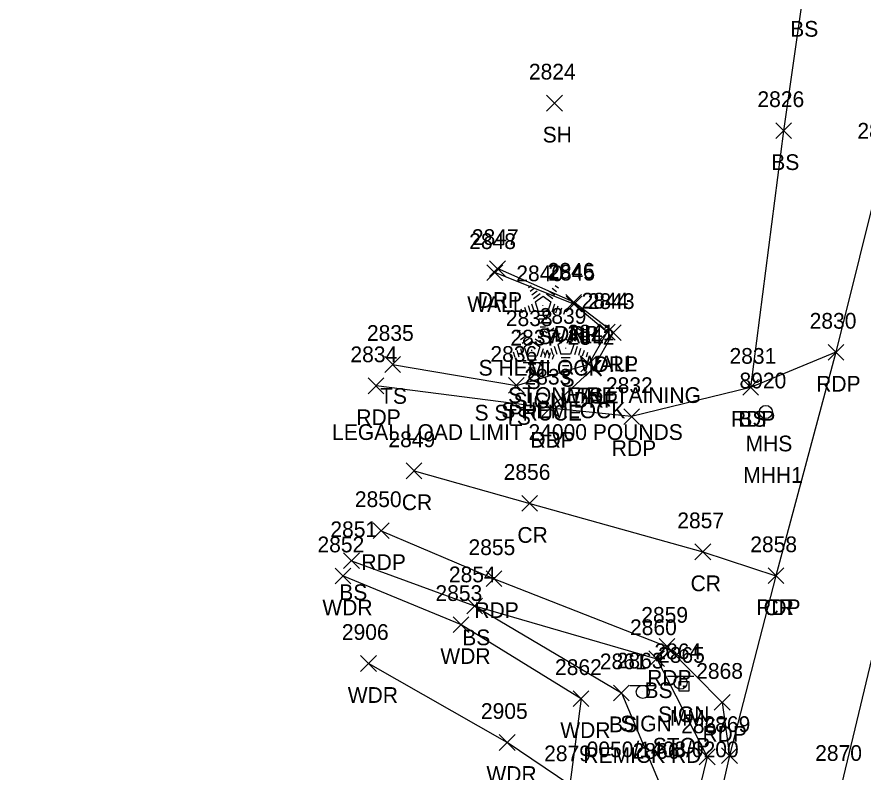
# Model space of a CAD drawing. Extents: x 1678863 to 1683592, y 407783 to 418211.
# Drawn here: x 1680349.6 to 1680457.2, y 415105 to 415200.9 of the extents above; entities that cross this region are included whole.
import ezdxf

# ---------------------------------------------------------------- set-up
doc = ezdxf.new("R2010")
doc.units = 0
for name, color, linetype in [('L_A', 7, 'Continuous'), ('L_C', 7, 'Continuous'), ('L_I', 7, 'Continuous'), ('L_TIC', 7, 'Continuous'), ('LAWA', 7, 'Continuous'), ('LELB', 7, 'Continuous'), ('LTC', 7, 'Continuous'), ('LW', 7, 'Continuous'), ('P_A', 7, 'Continuous'), ('P_I', 7, 'Continuous'), ('P_TIC', 7, 'Continuous'), ('PET', 7, 'Continuous'), ('PRC', 7, 'Continuous'), ('R_A', 7, 'Continuous'), ('R_I', 7, 'Continuous'), ('R_TIC', 7, 'Continuous'), ('RDP', 7, 'Continuous'), ('S_A', 7, 'Continuous'), ('S_C', 7, 'Continuous'), ('S_I', 7, 'Continuous'), ('SRM', 7, 'Continuous'), ('SSGN', 7, 'Continuous'), ('U_A', 7, 'Continuous'), ('U_C', 7, 'Continuous'), ('U_I', 7, 'Continuous'), ('USMH', 7, 'Continuous')]:
    doc.layers.add(name, color=color, linetype=linetype)

msp = doc.modelspace()

# ---------------------------------------------------------------- linework, layer by layer
at = {"layer": 'L_TIC'}
for points in [[(1680416.94, 415188.97), (1680418.94, 415190.97)], [(1680418.94, 415188.97), (1680416.94, 415190.97)], [(1680446.06, 415185.47), (1680448.06, 415187.47)], [(1680448.06, 415185.47), (1680446.06, 415187.47)], [(1680409.35, 415167.43), (1680411.35, 415169.43)], [(1680411.35, 415167.43), (1680409.35, 415169.43)], [(1680419.41, 415163.43), (1680421.41, 415165.43)], [(1680421.41, 415163.43), (1680419.41, 415165.43)], [(1680423.64, 415159.87), (1680425.64, 415161.87)], [(1680425.64, 415159.87), (1680423.64, 415161.87)], [(1680396.35, 415155.76), (1680398.35, 415157.76)], [(1680398.35, 415155.76), (1680396.35, 415157.76)], [(1680421.29, 415155.81), (1680423.29, 415157.81)], [(1680423.29, 415155.81), (1680421.29, 415157.81)], [(1680421.29, 415155.81), (1680423.29, 415157.81)], [(1680423.29, 415155.81), (1680421.29, 415157.81)], [(1680412.1, 415153.1), (1680414.1, 415155.1)], [(1680414.1, 415153.1), (1680412.1, 415155.1)], [(1680441.88, 415152.85), (1680443.88, 415154.85)], [(1680443.88, 415152.85), (1680441.88, 415154.85)], [(1680391.13, 415130.82), (1680393.13, 415132.82)], [(1680393.13, 415130.82), (1680391.13, 415132.82)], [(1680390.06, 415128.89), (1680392.06, 415130.89)], [(1680392.06, 415128.89), (1680390.06, 415130.89)], [(1680406.77, 415125.08), (1680408.77, 415127.08)], [(1680408.77, 415125.08), (1680406.77, 415127.08)], [(1680406.77, 415125.08), (1680408.77, 415127.08)], [(1680408.77, 415125.08), (1680406.77, 415127.08)], [(1680405.06, 415122.71), (1680407.06, 415124.71)], [(1680407.06, 415122.71), (1680405.06, 415124.71)], [(1680429.94, 415118.37), (1680431.94, 415120.37)], [(1680431.94, 415118.37), (1680429.94, 415120.37)], [(1680393.29, 415117.76), (1680395.29, 415119.76)], [(1680395.29, 415117.76), (1680393.29, 415119.76)], [(1680425.44, 415114.03), (1680427.44, 415116.03)], [(1680427.44, 415114.03), (1680425.44, 415116.03)], [(1680420.31, 415113.3), (1680422.31, 415115.3)], [(1680422.31, 415113.3), (1680420.31, 415115.3)], [(1680410.92, 415107.72), (1680412.92, 415109.72)], [(1680412.92, 415107.72), (1680410.92, 415109.72)], [(1680436.35, 415105.9), (1680438.35, 415107.9)], [(1680438.35, 415105.9), (1680436.35, 415107.9)]]:
    msp.add_lwpolyline(points, dxfattribs=at)
at = {"layer": 'LAWA'}
msp.add_lwpolyline([(1680391.06, 415129.89), (1680406.06, 415123.71), (1680421.31, 415114.3), (1680419.89, 415103.34), (1680411.92, 415108.72), (1680394.29, 415118.76)], dxfattribs=at)
at = {"layer": 'LELB'}
for points in [[(1680483.23, 415279.84), (1680480.96, 415267.94), (1680475.91, 415249.8), (1680449.47, 415203.41), (1680447.06, 415186.47), (1680442.88, 415153.85)], [(1680397.35, 415156.76), (1680413.1, 415154.1), (1680422.29, 415156.81)], [(1680392.13, 415131.82), (1680407.77, 415126.08), (1680430.94, 415119.37), (1680437.35, 415106.9), (1680425.62, 415058.9), (1680415.34, 415053.11)], [(1680407.77, 415126.08), (1680426.44, 415115.03), (1680431.25, 415103.65)]]:
    msp.add_lwpolyline(points, dxfattribs=at)
at = {"layer": 'LTC'}
for p, q in [((1680414.62, 415166.55), (1680414.98, 415166.81)), ((1680414.83, 415166.08), (1680415.36, 415166.47)), ((1680415.04, 415165.62), (1680415.75, 415166.13)), ((1680417.65, 415166.44), (1680418.2, 415166.04)), ((1680418.02, 415166.79), (1680418.44, 415166.48)), ((1680415.25, 415165.15), (1680416.13, 415165.79)), ((1680415.48, 415164.7), (1680416.49, 415165.43)), ((1680416.49, 415165.43), (1680417.48, 415164.71)), ((1680416.91, 415165.74), (1680417.72, 415165.16)), ((1680417.28, 415166.09), (1680417.96, 415165.6)), ((1680414.11, 415164.04), (1680414.32, 415163.39)), ((1680414.57, 415164.26), (1680414.84, 415163.43)), ((1680415.02, 415164.48), (1680415.35, 415163.46)), ((1680415.48, 415164.7), (1680415.86, 415163.5)), ((1680417.48, 415164.71), (1680417.09, 415163.5)), ((1680417.92, 415164.44), (1680417.58, 415163.4)), ((1680418.37, 415164.18), (1680418.08, 415163.3)), ((1680413.66, 415163.83), (1680413.81, 415163.36)), ((1680417.09, 415163.5), (1680415.86, 415163.5)), ((1680417.06, 415163), (1680415.91, 415163)), ((1680418.81, 415163.93), (1680418.57, 415163.21)), ((1680419.26, 415163.68), (1680419.07, 415163.11)), ((1680416.97, 415162.5), (1680415.98, 415162.5)), ((1680416.89, 415162), (1680416.06, 415162)), ((1680413.2, 415160.85), (1680413.56, 415161.11)), ((1680413.41, 415160.38), (1680413.94, 415160.77)), ((1680416.8, 415161.5), (1680416.13, 415161.5)), ((1680416.23, 415160.74), (1680416.78, 415160.34)), ((1680416.6, 415161.09), (1680417.02, 415160.79)), ((1680417.52, 415161.14), (1680417.87, 415161.4)), ((1680417.72, 415160.67), (1680418.25, 415161.06)), ((1680417.93, 415160.21), (1680418.64, 415160.72)), ((1680420.54, 415161.03), (1680421.09, 415160.63)), ((1680420.91, 415161.38), (1680421.33, 415161.08)), ((1680413.62, 415159.92), (1680414.33, 415160.43)), ((1680413.83, 415159.45), (1680414.71, 415160.09)), ((1680414.06, 415159), (1680415.07, 415159.73)), ((1680415.07, 415159.73), (1680416.07, 415159.01)), ((1680415.49, 415160.04), (1680416.3, 415159.46)), ((1680415.86, 415160.39), (1680416.54, 415159.9)), ((1680418.14, 415159.74), (1680419.02, 415160.38)), ((1680418.37, 415159.29), (1680419.38, 415160.02)), ((1680419.38, 415160.02), (1680420.38, 415159.3)), ((1680419.8, 415160.34), (1680420.61, 415159.75)), ((1680420.17, 415160.68), (1680420.85, 415160.19)), ((1680413.6, 415158.78), (1680413.93, 415157.76)), ((1680414.06, 415159), (1680414.45, 415157.8)), ((1680416.07, 415159.01), (1680415.68, 415157.8)), ((1680416.5, 415158.74), (1680416.17, 415157.7)), ((1680417, 415158.64), (1680417.21, 415157.98)), ((1680417.46, 415158.85), (1680417.73, 415158.02)), ((1680417.91, 415159.07), (1680418.24, 415158.05)), ((1680418.37, 415159.29), (1680418.76, 415158.09)), ((1680420.38, 415159.3), (1680419.99, 415158.09)), ((1680420.81, 415159.03), (1680420.48, 415157.99)), ((1680421.26, 415158.78), (1680420.97, 415157.89)), ((1680412.24, 415158.13), (1680412.39, 415157.66)), ((1680412.69, 415158.35), (1680412.9, 415157.69)), ((1680413.15, 415158.56), (1680413.42, 415157.73)), ((1680415.68, 415157.8), (1680414.45, 415157.8)), ((1680416.55, 415158.42), (1680416.7, 415157.95)), ((1680416.95, 415158.49), (1680416.66, 415157.6)), ((1680417.39, 415158.24), (1680417.16, 415157.51)), ((1680417.84, 415157.99), (1680417.65, 415157.41)), ((1680419.99, 415158.09), (1680418.76, 415158.09)), ((1680419.95, 415157.59), (1680418.8, 415157.59)), ((1680421.7, 415158.53), (1680421.47, 415157.8)), ((1680422.15, 415158.28), (1680421.96, 415157.7)), ((1680415.64, 415157.3), (1680414.49, 415157.3)), ((1680415.55, 415156.8), (1680414.57, 415156.8)), ((1680419.86, 415157.09), (1680418.88, 415157.09)), ((1680419.78, 415156.59), (1680418.95, 415156.59)), ((1680415.47, 415156.3), (1680414.64, 415156.3)), ((1680415.39, 415155.8), (1680414.71, 415155.8)), ((1680419.7, 415156.09), (1680419.02, 415156.09))]:
    msp.add_line(p, q, dxfattribs=at)
at = {"layer": 'LW'}
msp.add_lwpolyline([(1680422.29, 415156.81), (1680424.64, 415160.87), (1680420.41, 415164.43), (1680410.35, 415168.43)], dxfattribs=at)
at = {"layer": 'P_TIC'}
for points in [[(1680452.72, 415157.31), (1680454.72, 415159.31)], [(1680454.72, 415157.31), (1680452.72, 415159.31)], [(1680452.72, 415157.31), (1680454.72, 415159.31)], [(1680454.72, 415157.31), (1680452.72, 415159.31)], [(1680394.25, 415153.05), (1680396.25, 415155.05)], [(1680396.25, 415153.05), (1680394.25, 415155.05)], [(1680441.88, 415152.85), (1680443.88, 415154.85)], [(1680443.88, 415152.85), (1680441.88, 415154.85)], [(1680416.38, 415150.2), (1680418.38, 415152.2)], [(1680418.38, 415150.2), (1680416.38, 415152.2)], [(1680426.74, 415149.13), (1680428.74, 415151.13)], [(1680428.74, 415149.13), (1680426.74, 415151.13)], [(1680399.09, 415142.25), (1680401.09, 415144.25)], [(1680401.09, 415142.25), (1680399.09, 415144.25)], [(1680413.79, 415138.1), (1680415.79, 415140.1)], [(1680415.79, 415138.1), (1680413.79, 415140.1)], [(1680394.9, 415134.64), (1680396.9, 415136.64)], [(1680396.9, 415134.64), (1680394.9, 415136.64)], [(1680435.8, 415131.95), (1680437.8, 415133.95)], [(1680437.8, 415131.95), (1680435.8, 415133.95)], [(1680445.09, 415128.91), (1680447.09, 415130.91)], [(1680447.09, 415128.91), (1680445.09, 415130.91)], [(1680445.09, 415128.91), (1680447.09, 415130.91)], [(1680447.09, 415128.91), (1680445.09, 415130.91)], [(1680409.26, 415128.54), (1680411.26, 415130.54)], [(1680411.26, 415128.54), (1680409.26, 415130.54)], [(1680431.23, 415119.94), (1680433.23, 415121.94)], [(1680433.23, 415119.94), (1680431.23, 415121.94)], [(1680438.26, 415112.82), (1680440.26, 415114.82)], [(1680440.26, 415112.82), (1680438.26, 415114.82)], [(1680439.19, 415106.06), (1680441.19, 415108.06)], [(1680441.19, 415106.06), (1680439.19, 415108.06)], [(1680439.19, 415106.06), (1680441.19, 415108.06)], [(1680441.19, 415106.06), (1680439.19, 415108.06)]]:
    msp.add_lwpolyline(points, dxfattribs=at)
at = {"layer": 'PET'}
for points in [[(1680468.22, 415214.69), (1680459.71, 415182.46), (1680453.72, 415158.31), (1680446.09, 415129.91), (1680440.19, 415107.06), (1680428.11, 415053.84), (1680423.8, 415033.84), (1680420.13, 415016.1), (1680415.53, 414995.95), (1680407.02, 414954.69), (1680401.79, 414930.3), (1680395.67, 414897.37), (1680389.91, 414860.31), (1680385.22, 414829.17), (1680382.27, 414805.05), (1680376.74, 414757.64), (1680370.82, 414695.91), (1680367.27, 414661.86), (1680363.27, 414619.85), (1680360.41, 414593.08), (1680357.32, 414558.18), (1680353.79, 414516.76), (1680349.58, 414483.99)], [(1680453.72, 415158.31), (1680442.88, 415153.85), (1680427.74, 415150.13), (1680417.38, 415151.2), (1680395.25, 415154.05)], [(1680395.9, 415135.64), (1680410.26, 415129.54), (1680432.23, 415120.94), (1680439.26, 415113.82), (1680440.19, 415107.06)]]:
    msp.add_lwpolyline(points, dxfattribs=at)
at = {"layer": 'PRC'}
for points in [[(1680481.59, 415211.17), (1680473.06, 415178.67), (1680464.71, 415146.4), (1680454.43, 415103.39), (1680442.46, 415051.38), (1680433.87, 415013.05), (1680427.71, 414986.46), (1680420.88, 414953.3), (1680415, 414925.91), (1680408.48, 414889.99), (1680403.43, 414856.87), (1680399.05, 414826.29), (1680394.79, 414790.7), (1680390.07, 414747.8), (1680385.23, 414697.92), (1680381.06, 414656.38), (1680376.28, 414606.57), (1680371.5, 414556.43), (1680367.38, 414511.69), (1680362.63, 414458.59)], [(1680400.09, 415143.25), (1680414.79, 415139.1), (1680436.8, 415132.95), (1680446.09, 415129.91)]]:
    msp.add_lwpolyline(points, dxfattribs=at)
at = {"layer": 'R_TIC'}
for points in [[(1680409.69, 415167.95), (1680411.69, 415169.95)], [(1680411.69, 415167.95), (1680409.69, 415169.95)], [(1680419.39, 415163.66), (1680421.39, 415165.66)], [(1680421.39, 415163.66), (1680419.39, 415165.66)], [(1680424.43, 415159.81), (1680426.43, 415161.81)], [(1680426.43, 415159.81), (1680424.43, 415161.81)], [(1680421.87, 415155.26), (1680423.87, 415157.26)], [(1680423.87, 415155.26), (1680421.87, 415157.26)], [(1680416.38, 415150.2), (1680418.38, 415152.2)], [(1680418.38, 415150.2), (1680416.38, 415152.2)]]:
    msp.add_lwpolyline(points, dxfattribs=at)
at = {"layer": 'RDP'}
msp.add_lwpolyline([(1680417.38, 415151.2), (1680422.87, 415156.26), (1680425.43, 415160.81), (1680420.39, 415164.66), (1680410.69, 415168.95)], dxfattribs=at)
at = {"layer": 'SRM'}
msp.add_lwpolyline([(1680433.78, 415116.48), (1680435.03, 415116.48), (1680435.03, 415115.23), (1680433.78, 415115.23)], close=True, dxfattribs=at)
msp.add_circle((1680434.41, 415115.85), 0.0833, dxfattribs=at)
at = {"layer": 'SSGN'}
for p, q in [((1680413.96, 415157.02), (1680417.29, 415157.02)), ((1680415.61, 415156.19), (1680415.61, 415156.19)), ((1680432.32, 415117.17), (1680435.66, 415117.17)), ((1680427.53, 415115.98), (1680430.86, 415115.98)), ((1680433.97, 415116.33), (1680433.97, 415116.33)), ((1680429.17, 415115.15), (1680429.17, 415115.15))]:
    msp.add_line(p, q, dxfattribs=at)
for centre in [(1680415.61, 415156.19), (1680433.97, 415116.33), (1680429.17, 415115.15)]:
    msp.add_circle(centre, 0.833, dxfattribs=at)
at = {"layer": 'USMH'}
for p, q in [((1680444.81, 415150.72), (1680444.81, 415150.72)), ((1680445.64, 415150.72), (1680445.64, 415150.72))]:
    msp.add_line(p, q, dxfattribs=at)
msp.add_circle((1680444.81, 415150.72), 0.833, dxfattribs=at)

# ---------------------------------------------------------------- texts
at = {"layer": 'L_A'}
for s, p in [('BS', (1680447.91, 415198.41)), ('SH', (1680416.43, 415184.97)), ('BS', (1680445.5, 415181.47)), ('WALL', (1680406.84, 415163.43)), ('S', (1680415.81, 415159.34)), ('WALL', (1680416.9, 415159.43)), ('WALL', (1680421.13, 415155.87)), ('S', (1680414.4, 415153.64)), ('S', (1680418.71, 415153.93)), ('TS', (1680395.76, 415151.76)), ('WALL', (1680418.77, 415151.81)), ('TS', (1680420.7, 415151.81)), ('TS', (1680411.51, 415149.1)), ('BS', (1680441.32, 415148.85)), ('BS', (1680390.57, 415126.82)), ('WDR', (1680388.42, 415124.89)), ('BS', (1680406.21, 415121.08)), ('BS', (1680406.21, 415121.08)), ('WDR', (1680403.42, 415118.71)), ('WDR', (1680391.65, 415113.76)), ('BS', (1680429.38, 415114.37)), ('WDR', (1680418.67, 415109.3)), ('BS', (1680424.88, 415110.03)), ('WDR', (1680409.28, 415103.72))]:
    msp.add_text(s, height=2, dxfattribs=at).set_placement(p)
at = {"layer": 'L_C'}
for s, p in [('S HEMLOCK', (1680408.29, 415155.34)), ('STONE RETAINING', (1680412.04, 415151.87)), ('S SPRUCE', (1680407.77, 415149.64)), ('S HEMLOCK', (1680411.18, 415149.93))]:
    msp.add_text(s, height=2, dxfattribs=at).set_placement(p)
at = {"layer": 'L_I'}
for s, p in [('2824', (1680414.68, 415192.97)), ('2826', (1680443.74, 415189.47)), ('2848', (1680407.09, 415171.43)), ('2840', (1680413.08, 415167.34)), ('2845', (1680417.15, 415167.43)), ('2844', (1680421.38, 415163.87)), ('2839', (1680416.05, 415161.93)), ('2838', (1680411.75, 415161.64)), ('2835', (1680394.09, 415159.76)), ('2841', (1680419.59, 415159.81)), ('2841', (1680419.59, 415159.81)), ('2836', (1680409.79, 415157.1)), ('2831', (1680440.19, 415156.85)), ('2851', (1680389.44, 415134.82)), ('2852', (1680387.8, 415132.89)), ('2854', (1680404.51, 415129.08)), ('2854', (1680404.51, 415129.08)), ('2853', (1680402.8, 415126.71)), ('2860', (1680427.54, 415122.37)), ('2906', (1680390.9, 415121.76)), ('2861', (1680423.7, 415118.03)), ('2862', (1680418, 415117.3)), ('2905', (1680408.58, 415111.72)), ('2867', (1680434.04, 415109.9)), ('2879', (1680416.62, 415106.34)), ('2879', (1680416.62, 415106.34)), ('2866', (1680427.88, 415106.65))]:
    msp.add_text(s, height=2, dxfattribs=at).set_placement(p)
at = {"layer": 'LTC'}
for p in [(1680416.37, 415164.44), (1680414.95, 415158.75), (1680419.26, 415159.04)]:
    msp.add_text('.', height=1.04, rotation=270, dxfattribs=at).set_placement(p)
at = {"layer": 'P_A'}
for s, p in [('RDP', (1680451.21, 415153.31)), ('RDP', (1680451.21, 415153.31)), ('RDP', (1680392.74, 415149.05)), ('RDP', (1680440.37, 415148.85)), ('RDP', (1680414.87, 415146.2)), ('RDP', (1680425.22, 415145.13)), ('CR', (1680398.52, 415138.25)), ('CR', (1680413.22, 415134.1)), ('RDP', (1680393.39, 415130.64)), ('CR', (1680435.24, 415127.95)), ('RDP', (1680407.75, 415124.54)), ('RDP', (1680443.58, 415124.91)), ('CR', (1680444.52, 415124.91)), ('RDP', (1680429.72, 415115.94)), ('RDP', (1680436.75, 415108.82))]:
    msp.add_text(s, height=2, dxfattribs=at).set_placement(p)
at = {"layer": 'P_I'}
for s, p in [('2827', (1680456.45, 415185.46)), ('2830', (1680450.38, 415161.31)), ('2830', (1680450.38, 415161.31)), ('2834', (1680391.99, 415157.05)), ('2831', (1680440.19, 415156.85)), ('2833', (1680414.12, 415154.2)), ('2832', (1680424.48, 415153.13)), ('2849', (1680396.82, 415146.25)), ('2856', (1680411.47, 415142.1)), ('2850', (1680392.55, 415138.64)), ('2857', (1680433.55, 415135.95)), ('2858', (1680442.83, 415132.91)), ('2858', (1680442.83, 415132.91)), ('2855', (1680407, 415132.54)), ('2859', (1680428.97, 415123.94)), ('2868', (1680435.95, 415116.82)), ('2869', (1680436.88, 415110.06)), ('2869', (1680436.88, 415110.06)), ('2870', (1680451.08, 415106.39))]:
    msp.add_text(s, height=2, dxfattribs=at).set_placement(p)
at = {"layer": 'R_A'}
for p in [(1680408.17, 415163.95), (1680417.88, 415159.66), (1680422.92, 415155.81), (1680420.36, 415151.26), (1680414.87, 415146.2)]:
    msp.add_text('DRP', height=2, dxfattribs=at).set_placement(p)
at = {"layer": 'R_I'}
for s, p in [('2847', (1680407.43, 415171.95)), ('2846', (1680417.07, 415167.66)), ('2843', (1680422.17, 415163.81)), ('2842', (1680419.61, 415159.26)), ('2833', (1680414.12, 415154.2))]:
    msp.add_text(s, height=2, dxfattribs=at).set_placement(p)
at = {"layer": 'S_A'}
for s, p in [('SIGN', (1680412.74, 415151.17)), ('SIGN', (1680431.11, 415111.31)), ('MM', (1680432.6, 415110.85)), ('SIGN', (1680426.31, 415110.13))]:
    msp.add_text(s, height=2, dxfattribs=at).set_placement(p)
at = {"layer": 'S_C'}
for s, p in [('LEGAL LOAD LIMIT 24000 POUNDS', (1680389.66, 415147.17)), ('STOP', (1680430.43, 415107.31)), ('REMICK RD', (1680421.6, 415106.13)), ('0050/1408/0200', (1680422.02, 415106.85))]:
    msp.add_text(s, height=2, dxfattribs=at).set_placement(p)
at = {"layer": 'S_I'}
for s, p in [('2837', (1680412.33, 415159.17)), ('2864', (1680430.64, 415119.31)), ('2863', (1680425.85, 415118.13)), ('2865', (1680431.1, 415118.85))]:
    msp.add_text(s, height=2, dxfattribs=at).set_placement(p)
at = {"layer": 'U_A'}
msp.add_text('MHS', height=2, dxfattribs=at).set_placement((1680442.23, 415145.72))
at = {"layer": 'U_C'}
msp.add_text('MHH1', height=2, dxfattribs=at).set_placement((1680441.94, 415141.72))
at = {"layer": 'U_I'}
msp.add_text('8920', height=2, dxfattribs=at).set_placement((1680441.46, 415153.72))

doc.saveas('drawing.dxf')
